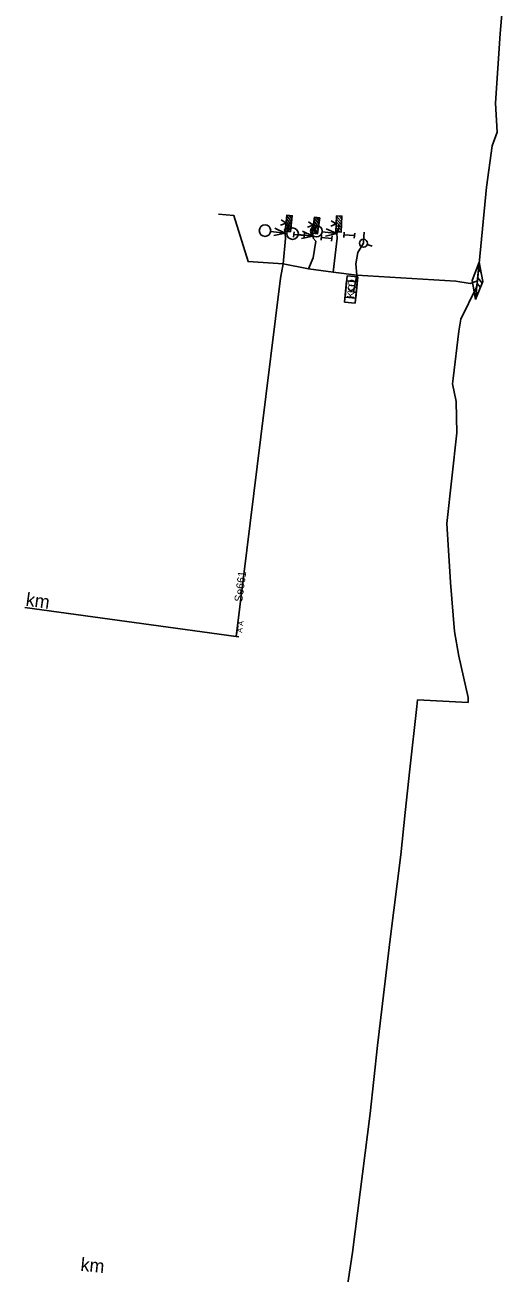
# Model space of a CAD drawing. Extents: x -598638 to -597933, y -1164002 to -1161904.
# Drawn here: x -598488.9 to -598398.9, y -1162845.8 to -1162611.8 of the extents above; entities that cross this region are included whole.
import ezdxf

# ---------------------------------------------------------------- set-up
doc = ezdxf.new("R2010")
doc.units = 0
for name, color, linetype in [('Vrstva 28', 7, 'Continuous'), ('Vrstva 3', 7, 'Continuous'), ('Vrstva 31', 7, 'Continuous'), ('Vrstva 35', 7, 'Continuous'), ('Vrstva 6', 7, 'Continuous')]:
    doc.layers.add(name, color=color, linetype=linetype)

msp = doc.modelspace()

# ---------------------------------------------------------------- linework, layer by layer
at = {"layer": 'Vrstva 28'}
for p, q in [((-598438.87, -1162648.18), (-598439.39, -1162647.51)), ((-598439.4, -1162650.53), (-598440.06, -1162649.7)), ((-598439.12, -1162650.28), (-598439.99, -1162649.17)), ((-598439.06, -1162649.76), (-598439.93, -1162648.64)), ((-598438.99, -1162649.23), (-598439.87, -1162648.12)), ((-598438.93, -1162648.7), (-598439.8, -1162647.59)), ((-598438.8, -1162647.65), (-598438.86, -1162647.57)), ((-598434.04, -1162650.69), (-598434.89, -1162649.56)), ((-598433.96, -1162650.16), (-598434.81, -1162649.03)), ((-598433.89, -1162649.64), (-598434.74, -1162648.51)), ((-598433.81, -1162649.11), (-598434.67, -1162647.98)), ((-598433.74, -1162648.59), (-598434.25, -1162647.91)), ((-598433.67, -1162648.06), (-598433.73, -1162647.98)), ((-598429.86, -1162650.61), (-598430.57, -1162649.83)), ((-598429.59, -1162650.34), (-598430.55, -1162649.3)), ((-598429.57, -1162649.81), (-598430.53, -1162648.77)), ((-598429.55, -1162649.28), (-598430.5, -1162648.24)), ((-598429.53, -1162648.75), (-598430.48, -1162647.71)), ((-598429.5, -1162648.22), (-598430.08, -1162647.6)), ((-598429.48, -1162647.69), (-598429.55, -1162647.62)), ((-598439.93, -1162650.47), (-598440.12, -1162650.22)), ((-598434.85, -1162650.86), (-598435.03, -1162650.61)), ((-598434.32, -1162650.93), (-598434.96, -1162650.08)), ((-598430.39, -1162650.59), (-598430.59, -1162650.36)), ((-598424.74, -1162652.97), (-598423.79, -1162653.28)), ((-598428.52, -1162658.82), (-598428.88, -1162662.83)), ((-598426.51, -1162659), (-598428.52, -1162658.82)), ((-598426.87, -1162663.02), (-598426.51, -1162659)), ((-598428.61, -1162659.76), (-598428.98, -1162663.77)), ((-598426.6, -1162659.94), (-598428.61, -1162659.76)), ((-598426.98, -1162663.96), (-598426.6, -1162659.94)), ((-598428.98, -1162663.77), (-598426.98, -1162663.96)), ((-598428.88, -1162662.83), (-598426.87, -1162663.02))]:
    msp.add_line(p, q, dxfattribs=at)
for points in [[(-598398.9, -1162602.55), (-598399.81, -1162613.38), (-598400.69, -1162626.46), (-598400.4, -1162631.93), (-598401.3, -1162634.44), (-598402.36, -1162642.19), (-598404.08, -1162659.8), (-598404.27, -1162660.96)], [(-598452.62, -1162647.28), (-598449.74, -1162647.54), (-598447.07, -1162656.15), (-598446.13, -1162656.19), (-598440.49, -1162656.61), (-598435.78, -1162657.5), (-598431.13, -1162658.14), (-598426.72, -1162658.69), (-598408.14, -1162659.84), (-598405.41, -1162660.3), (-598404.08, -1162659.8)], [(-598440.15, -1162650.44), (-598439.79, -1162647.46), (-598438.8, -1162647.58), (-598439.15, -1162650.56), (-598440.15, -1162650.44)], [(-598441.02, -1162649.33), (-598439.97, -1162648.95), (-598440.9, -1162648.33)], [(-598440.49, -1162656.61), (-598440.08, -1162651.85), (-598440.11, -1162650.86), (-598440.25, -1162650.13), (-598439.56, -1162649.76), (-598439.47, -1162649.01)], [(-598435.92, -1162649.7), (-598434.85, -1162649.34), (-598435.78, -1162648.71)], [(-598435.78, -1162657.5), (-598434.88, -1162655.44), (-598434.4, -1162652.35), (-598434.9, -1162651.75), (-598434.94, -1162651.4), (-598434.99, -1162650.13), (-598434.48, -1162650.12), (-598434.36, -1162649.41)], [(-598435.06, -1162650.82), (-598434.65, -1162647.85), (-598433.66, -1162647.99), (-598434.07, -1162650.97), (-598435.06, -1162650.82)], [(-598431.56, -1162649.54), (-598430.54, -1162649.08), (-598431.52, -1162648.54)], [(-598431.13, -1162658.14), (-598430.4, -1162651.8), (-598430.46, -1162650.92), (-598430.06, -1162649.83), (-598430.04, -1162649.1)], [(-598430.6, -1162650.58), (-598430.48, -1162647.58), (-598429.48, -1162647.62), (-598429.6, -1162650.62), (-598430.6, -1162650.58)], [(-598426.72, -1162658.69), (-598426.9, -1162656.59), (-598426.53, -1162654.46), (-598425.46, -1162652.74), (-598425.37, -1162651.45), (-598425.32, -1162650.65)], [(-598440.49, -1162656.61), (-598441, -1162659.27), (-598444.69, -1162688.99), (-598449.3, -1162726.42)], [(-598426.72, -1162658.69), (-598427.14, -1162660.91), (-598426.69, -1162661.01)], [(-598427.14, -1162660.91), (-598427.33, -1162661.82), (-598426.88, -1162661.96), (-598426.79, -1162661.95)], [(-598404.27, -1162660.96), (-598407.2, -1162666.97)], [(-598407.2, -1162666.97), (-598407.56, -1162669.19), (-598408.64, -1162678.06), (-598408.78, -1162679.06)], [(-598408.78, -1162679.06), (-598408.09, -1162682.39), (-598407.94, -1162688.28), (-598409.8, -1162705.25), (-598409.14, -1162716.32), (-598408.36, -1162725.5), (-598407.54, -1162730.15), (-598405.8, -1162737.89), (-598405.84, -1162738.81), (-598415.31, -1162738.32), (-598415.44, -1162739.57), (-598416.75, -1162751.3), (-598417.63, -1162759.41), (-598418.41, -1162767.34), (-598420.43, -1162783.2), (-598422.82, -1162803.14), (-598424.17, -1162815.86), (-598427.5, -1162841.9), (-598429.1, -1162852.63)]]:
    msp.add_lwpolyline(points, dxfattribs=at)
for points in [[(-598440.15, -1162650.44), (-598439.79, -1162647.46), (-598438.8, -1162647.58), (-598439.15, -1162650.56)], [(-598435.06, -1162650.82), (-598434.65, -1162647.85), (-598433.66, -1162647.99), (-598434.07, -1162650.97)], [(-598430.6, -1162650.58), (-598430.48, -1162647.58), (-598429.48, -1162647.62), (-598429.6, -1162650.62)]]:
    msp.add_lwpolyline(points, close=True, dxfattribs=at)
msp.add_circle((-598425.45, -1162652.73), 0.757, dxfattribs=at)
at = {"layer": 'Vrstva 3'}
for p, q in [((-598440.11, -1162650.86), (-598442.85, -1162650.51)), ((-598440.11, -1162650.86), (-598442.25, -1162651.28)), ((-598440.11, -1162650.86), (-598442.08, -1162649.91)), ((-598438.56, -1162651.58), (-598438.47, -1162650.59)), ((-598438.52, -1162651.08), (-598436.53, -1162651.28)), ((-598434.94, -1162651.4), (-598437.68, -1162651.07)), ((-598434.94, -1162651.4), (-598437.08, -1162651.84)), ((-598434.94, -1162651.4), (-598436.91, -1162650.47)), ((-598436.57, -1162651.77), (-598436.48, -1162650.78)), ((-598433.4, -1162652.12), (-598433.3, -1162651.12)), ((-598433.34, -1162651.62), (-598431.35, -1162651.82)), ((-598430.46, -1162650.92), (-598433.2, -1162650.61)), ((-598430.46, -1162650.92), (-598432.59, -1162651.37)), ((-598430.46, -1162650.92), (-598432.44, -1162650)), ((-598431.41, -1162652.32), (-598431.31, -1162651.32)), ((-598429.15, -1162651.63), (-598429.06, -1162650.64)), ((-598429.11, -1162651.14), (-598427.11, -1162651.3)), ((-598427.16, -1162651.8), (-598427.07, -1162650.81))]:
    msp.add_line(p, q, dxfattribs=at)
for centre in [(-598443.91, -1162650.36), (-598438.74, -1162650.93), (-598434.27, -1162650.47)]:
    msp.add_circle(centre, 1.08, dxfattribs=at)
at = {"layer": 'Vrstva 31'}
for p, q in [((-598403.66, -1162656.7), (-598403.76, -1162656.58)), ((-598403.37, -1162658.19), (-598403.86, -1162657.59)), ((-598403.5, -1162661.02), (-598404.12, -1162660.27)), ((-598403.21, -1162660.21), (-598404.02, -1162659.22)), ((-598404.32, -1162663.02), (-598404.38, -1162662.91)), ((-598403.99, -1162662.25), (-598404.28, -1162661.9))]:
    msp.add_line(p, q, dxfattribs=at)
for points in [[(-598398.9, -1162602.55), (-598399.81, -1162613.38), (-598400.69, -1162626.46), (-598400.4, -1162631.93), (-598401.3, -1162634.44), (-598402.36, -1162642.19), (-598404.08, -1162659.8), (-598404.27, -1162660.96)], [(-598404.42, -1162663.3), (-598405.09, -1162659.7), (-598403.73, -1162656.29)], [(-598404.27, -1162660.96), (-598407.2, -1162666.97), (-598407.56, -1162669.19), (-598408.64, -1162678.06), (-598408.78, -1162679.06), (-598408.09, -1162682.39), (-598407.94, -1162688.28), (-598409.8, -1162705.25), (-598409.14, -1162716.32), (-598408.36, -1162725.5), (-598407.54, -1162730.15), (-598405.8, -1162737.89), (-598405.84, -1162738.81), (-598415.31, -1162738.32), (-598415.44, -1162739.57), (-598416.75, -1162751.3), (-598417.63, -1162759.41), (-598418.41, -1162767.34), (-598420.43, -1162783.2), (-598422.82, -1162803.14), (-598424.17, -1162815.86), (-598427.5, -1162841.9), (-598429.1, -1162852.63)]]:
    msp.add_lwpolyline(points, dxfattribs=at)
msp.add_lwpolyline([(-598404.42, -1162663.3), (-598403.06, -1162659.9), (-598403.73, -1162656.29)], close=True, dxfattribs=at)
at = {"layer": 'Vrstva 35'}
for points in [[(-598405.41, -1162660.3), (-598408.14, -1162659.84), (-598426.72, -1162658.69), (-598431.13, -1162658.14), (-598435.78, -1162657.5), (-598440.49, -1162656.61), (-598446.13, -1162656.19), (-598447.07, -1162656.15)], [(-598405.84, -1162738.81), (-598415.31, -1162738.32)]]:
    msp.add_lwpolyline(points, dxfattribs=at)
at = {"layer": 'Vrstva 6'}
for p, q in [((-598488.93, -1162721), (-598449.3, -1162726.42)), ((-598449.03, -1162724.46), (-598449.3, -1162726.42)), ((-598449.79, -1162726.35), (-598448.8, -1162726.49))]:
    msp.add_line(p, q, dxfattribs=at)

# ---------------------------------------------------------------- texts
at = {"layer": 'Vrstva 28'}
for rotation, p in [(84.6781, (-598427.22, -1162663.07)), (84.82, (-598427.11, -1162662.13))]:
    msp.add_text('KO', height=1.344, rotation=rotation, dxfattribs=at).set_placement(p)
at = {"layer": 'Vrstva 6'}
for s, height, rotation, p in [('Se661', 1.5, 82.2116, (-598448.2, -1162720.04)), ('km ', 2.5, 352.2116, (-598488.88, -1162720.66)), ('  A A', 1, 82.2116, (-598448.31, -1162726.55)), ('km ', 2.5, 354.5732, (-598478.58, -1162845.34))]:
    msp.add_text(s, height=height, rotation=rotation, dxfattribs=at).set_placement(p)

doc.saveas('drawing.dxf')
